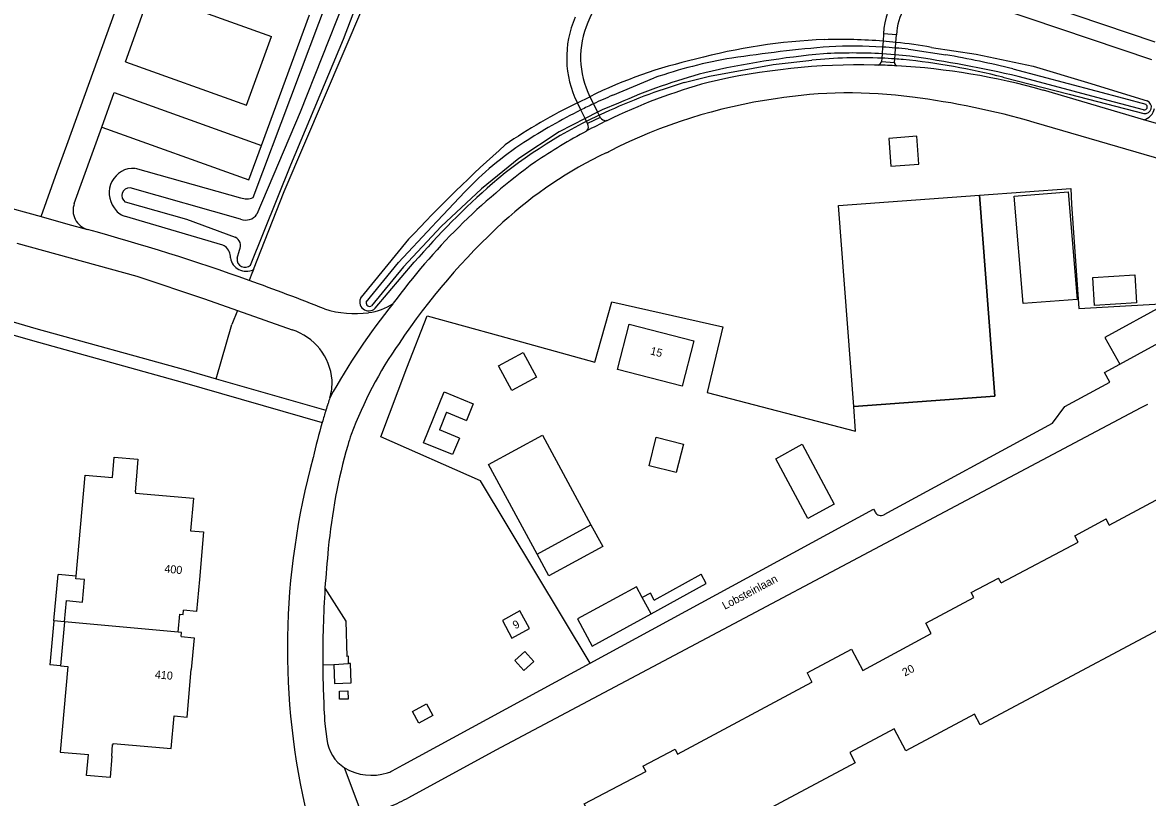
# Model space of a CAD drawing. Extents: x 194485 to 197793, y 468269 to 470822.
# Drawn here: x 197174.3 to 197343, y 469084.6 to 469200.8 of the extents above; entities that cross this region are included whole.
import ezdxf

# ---------------------------------------------------------------- set-up
doc = ezdxf.new("R2010")
doc.units = 0
for name, color, linetype in [('BGT grensvlak begroeid terreindeel', 7, 'Continuous'), ('BGT grensvlak begroeid terreindeel LR', 7, 'Continuous'), ('BGT grensvlak gebouwinstallatie plus 1', 7, 'Continuous'), ('BGT grensvlak onbegroeid terreindeel', 7, 'Continuous'), ('BGT grensvlak overbruggingsdeel plus 1', 7, 'Continuous'), ('BGT grensvlak overig bouwwerk uitbreiding populatie', 7, 'Continuous'), ('BGT grensvlak pand op maaiveld', 7, 'Continuous'), ('BGT grensvlak pand op maaiveld LR', 7, 'Continuous'), ('BGT grensvlak waterdeel', 7, 'Continuous'), ('BGT grensvlak wegdeel', 7, 'Continuous'), ('BGT tekst huisnummerreeks', 7, 'Continuous'), ('BGT tekst openbare ruimte label weg', 7, 'Continuous'), ('GEM grensvlak WOZ op maaiveld', 7, 'Continuous')]:
    doc.layers.add(name, color=color, linetype=linetype)

msp = doc.modelspace()

# ---------------------------------------------------------------- linework, layer by layer
at = {"layer": 'BGT grensvlak begroeid terreindeel'}
for p, q in [((197208.9, 469174.55), (197221.56, 469208.2)), ((197191.19, 469178.93), (197207.02, 469174.51)), ((197204.35, 469167.41), (197189.62, 469171.74)), ((197232.2, 469168.29), (197225.1, 469159.64)), ((197227.19, 469157.95), (197233.04, 469164.84)), ((197208.6, 469162.9), (197208.29, 469162.11)), ((197208.93, 469163.74), (197208.6, 469162.9))]:
    msp.add_line(p, q, dxfattribs=at)
for points in [[(197208.93, 469163.74), (197213.53, 469175.47), (197228.45, 469210.31), (197228.83, 469211.58)], [(197310.56, 469197.05), (197317.25, 469196.01), (197325.82, 469194.23), (197333.94, 469191.78), (197342.89, 469189.03)], [(197273.52, 469191.78), (197277.29, 469192.73), (197286.82, 469194.47), (197292.63, 469195.13)], [(197321.29, 469192.58), (197331.23, 469190.04), (197342.4, 469187.12)]]:
    msp.add_lwpolyline(points, dxfattribs=at)
for centre, radius, start, end in [((197297.89, 469111.17), 87.11, 92.2239, 105.0975), ((197296.91, 469119.43), 78.81, 85.3406, 91.7429), ((197296.5, 469114.62), 83.64, 83.9976, 85.331), ((197296.83, 469118.72), 79.53, 80.0576, 83.9267), ((197290.2, 469127.74), 69.17, 102.5269, 116.4728), ((197300.01, 469120.9), 74.6, 87.6117, 95.6765), ((197299.99, 469120.99), 74.51, 86.0998, 87.5961), ((197300.16, 469122.92), 72.57, 85.1151, 86.1286), ((197295.77, 469092.01), 103.76, 75.7594, 84.1495), ((197301.8, 469099.03), 96.97, 106.9561, 114.5048), ((197297.06, 469108.22), 89.72, 116.1655, 124.1534), ((197342.55, 469188.1), 0.989, 261.1409, 69.9677), ((197290.91, 469122.19), 71.38, 114.2601, 130.2788), ((197393.32, 469018.05), 220.3, 131.727, 137.0022), ((197190.98, 469175.25), 3.68, 86.7984, 217.4587), ((197327, 469083.22), 124.47, 131.3556, 139.0195), ((197207.9, 469177.18), 2.82, 251.8281, 290.6772), ((197190.62, 469174.56), 2.99, 211.1261, 250.3432), ((197204.07, 469166.45), 1, 50.6456, 73.5148), ((197203.33, 469165.55), 2.16, 358.7131, 50.7444), ((197207.86, 469165.89), 2.4, 189.2337, 296.2812), ((197226.23, 469158.91), 1.35, 146.9469, 315.0017)]:
    msp.add_arc(centre, radius, start, end, dxfattribs=at)
at = {"layer": 'BGT grensvlak begroeid terreindeel LR'}
for p in [(197206.53, 469157.64), (197203.37, 469147.39)]:
    msp.add_line(p, (197205.7, 469155.51), dxfattribs=at)
at = {"layer": 'BGT grensvlak gebouwinstallatie plus 1'}
for p, q in [((197179.04, 469111.13), (197179.67, 469118.08)), ((197182.35, 469117.83), (197179.67, 469118.08)), ((197269.03, 469114.23), (197276.03, 469118.1)), ((197276.81, 469116.7), (197276.03, 469118.1)), ((197268.58, 469112.15), (197276.81, 469116.7)), ((197268.45, 469115.28), (197267.23, 469114.6)), ((197269.03, 469114.23), (197268.45, 469115.28)), ((197179.04, 469111.13), (197178.44, 469104.53)), ((197180.63, 469110.98), (197179.04, 469111.13)), ((197180.03, 469104.38), (197178.44, 469104.53))]:
    msp.add_line(p, q, dxfattribs=at)
for points in [[(197304.47, 469179.23), (197308.66, 469179.54), (197308.36, 469183.73), (197304.17, 469183.42), (197304.47, 469179.23)], [(197251.38, 469147.62), (197247.68, 469145.62), (197245.68, 469149.31), (197249.37, 469151.31), (197251.38, 469147.62)], [(197268.24, 469134.36), (197269.33, 469138.63), (197273.4, 469137.59), (197272.31, 469133.32), (197268.24, 469134.36)], [(197259.52, 469125.49), (197261.29, 469122.24), (197253.23, 469117.87), (197251.46, 469121.12)]]:
    msp.add_lwpolyline(points, dxfattribs=at)
at = {"layer": 'BGT grensvlak onbegroeid terreindeel'}
for p, q in [((197320.06, 469144.78), (197317.79, 469174.89)), ((197298.91, 469143.23), (197320.06, 469144.78))]:
    msp.add_line(p, q, dxfattribs=at)
for points in [[(197298.91, 469143.23), (197296.64, 469173.34), (197317.79, 469174.89)], [(197317.79, 469174.89), (197331.46, 469175.89), (197331.58, 469173.57), (197332.68, 469157.92), (197348.45, 469158.8), (197350.1, 469155.35)], [(197259.43, 469104.78), (197242.97, 469132.07), (197228.02, 469138.69), (197231.93, 469149.05), (197234.98, 469156.8), (197245.86, 469153.81), (197260.12, 469149.9), (197262.67, 469158.91), (197279.32, 469155.17), (197276.94, 469145.32), (197299.19, 469139.54), (197298.91, 469143.23)], [(197221.83, 469100.57), (197223.11, 469100.6), (197223.13, 469099.38), (197221.85, 469099.36), (197221.83, 469100.57)]]:
    msp.add_lwpolyline(points, dxfattribs=at)
at = {"layer": 'BGT grensvlak overbruggingsdeel plus 1'}
for p, q in [((197303.39, 469199.1), (197303.31, 469197.98)), ((197305.33, 469198.95), (197303.39, 469199.1)), ((197305.25, 469197.8), (197305.33, 469198.95)), ((197303.24, 469197.09), (197303.17, 469196.1)), ((197303.31, 469197.98), (197303.24, 469197.09)), ((197305.11, 469195.94), (197305.18, 469196.96)), ((197305.18, 469196.96), (197305.25, 469197.8)), ((197303.12, 469195.43), (197303.08, 469194.95)), ((197303.08, 469194.95), (197305.02, 469194.81)), ((197303.17, 469196.1), (197303.12, 469195.43)), ((197305.02, 469194.81), (197305.06, 469195.33)), ((197305.06, 469195.33), (197305.11, 469195.94)), ((197257.5, 469188.74), (197259.37, 469189.66)), ((197259.37, 469189.66), (197259.9, 469188.58)), ((197258.02, 469187.68), (197257.5, 469188.74)), ((197259.9, 469188.58), (197260.5, 469187.34)), ((197258.65, 469186.39), (197258.02, 469187.68)), ((197259.02, 469185.64), (197258.65, 469186.39)), ((197260.89, 469186.56), (197259.02, 469185.64)), ((197260.5, 469187.34), (197260.89, 469186.56))]:
    msp.add_line(p, q, dxfattribs=at)
at = {"layer": 'BGT grensvlak overig bouwwerk uitbreiding populatie'}
for p, q in [((197237.89, 469142.36), (197236.81, 469139.72)), ((197237.89, 469142.36), (197240.88, 469141.15)), ((197239.81, 469138.5), (197236.81, 469139.72))]:
    msp.add_line(p, q, dxfattribs=at)
for points in [[(197239.81, 469138.5), (197238.8, 469136.03), (197234.43, 469137.81), (197237.52, 469145.41), (197241.89, 469143.63), (197240.88, 469141.15)], [(197249.46, 469103.68), (197250.95, 469105.02), (197249.61, 469106.51), (197248.12, 469105.17), (197249.46, 469103.68)], [(197235.83, 469096.93), (197233.72, 469095.78), (197232.77, 469097.54), (197234.87, 469098.68), (197235.83, 469096.93)]]:
    msp.add_lwpolyline(points, dxfattribs=at)
at = {"layer": 'BGT grensvlak pand op maaiveld'}
for p, q in [((197338.8, 469149.58), (197347.59, 469154.41)), ((197337.23, 469125.45), (197336.74, 469126.38)), ((197251.46, 469121.12), (197259.52, 469125.49)), ((197321.02, 469116.83), (197320.64, 469117.53)), ((197268.58, 469112.15), (197267.23, 469114.6)), ((197180.63, 469110.98), (197180.03, 469104.38)), ((197291.92, 469103.3), (197292.66, 469101.91)), ((197267.33, 469089.31), (197267.74, 469088.54))]:
    msp.add_line(p, q, dxfattribs=at)
for points in [[(197322.98, 469174.73), (197331.07, 469175.41), (197332.39, 469159.29), (197324.32, 469158.68), (197322.98, 469174.73)], [(197334.74, 469162.55), (197341.05, 469162.95), (197341.31, 469158.76), (197335, 469158.36), (197334.74, 469162.55)], [(197347.59, 469154.41), (197345.49, 469158.46), (197336.58, 469153.56), (197338.8, 469149.58)], [(197273.2, 469146.3), (197263.53, 469148.78), (197265.25, 469155.59)], [(197265.25, 469155.59), (197274.96, 469153.07), (197273.2, 469146.3)], [(197251.46, 469121.12), (197244.19, 469134.56), (197252.25, 469138.92), (197259.52, 469125.49)], [(197287.26, 469135.37), (197291.21, 469137.57), (197296, 469128.62), (197292.05, 469126.44), (197287.26, 469135.37)], [(197187.82, 469132.58), (197188.08, 469135.63), (197191.63, 469135.34), (197191.38, 469132.2)], [(197182.35, 469117.83), (197183.7, 469132.94), (197187.82, 469132.58)], [(197191.38, 469132.2), (197191.2, 469130.44), (197191.27, 469130.43), (197191.26, 469130.27), (197199.94, 469129.5), (197199.52, 469124.61), (197201.47, 469124.44), (197200.83, 469117.3)], [(197337.23, 469125.45), (197345.58, 469129.93), (197353.72, 469114.63), (197317.88, 469095.51), (197317.02, 469097.11), (197306.74, 469091.61), (197304.96, 469094.93), (197298.32, 469091.4), (197299.15, 469089.83), (197264.96, 469071.58), (197258.51, 469083.7), (197267.74, 469088.54)], [(197321.02, 469116.83), (197332.57, 469122.89), (197332.05, 469123.87), (197336.74, 469126.38)], [(197180.63, 469110.98), (197180.92, 469114.15), (197183.3, 469113.93), (197183.6, 469117.3), (197182.32, 469117.43), (197182.35, 469117.83)], [(197200.83, 469117.3), (197200.4, 469112.5), (197198.46, 469112.71)], [(197291.92, 469103.3), (197298.57, 469106.85), (197300.26, 469103.69), (197310.55, 469109.2), (197309.72, 469110.78), (197316.92, 469114.62), (197316.53, 469115.34), (197320.64, 469117.53)], [(197267.23, 469114.6), (197266.35, 469116.2), (197257.51, 469111.41)], [(197197.65, 469109.44), (197197.89, 469112.12), (197198.4, 469112.07), (197198.46, 469112.71)], [(197246.25, 469111.15), (197247.68, 469108.52), (197250.32, 469109.96), (197248.88, 469112.6), (197246.25, 469111.15)], [(197257.51, 469111.41), (197259.71, 469107.33), (197268.58, 469112.15)], [(197198.1, 469108.76), (197198.16, 469109.39), (197197.65, 469109.44)], [(197198.1, 469108.76), (197200.05, 469108.56), (197199.62, 469103.81)], [(197180.03, 469104.38), (197181.14, 469104.28), (197179.99, 469091.44), (197184.21, 469091.06)], [(197187.7, 469090.82), (197187.83, 469092.58), (197187.9, 469092.58), (197187.92, 469092.74), (197196.6, 469091.98), (197197.04, 469096.86), (197198.99, 469096.69), (197199.62, 469103.81)], [(197267.33, 469089.31), (197272.13, 469091.86), (197272.51, 469091.15), (197292.66, 469101.91)], [(197187.7, 469090.82), (197187.45, 469087.62), (197183.94, 469087.94), (197184.21, 469091.06)]]:
    msp.add_lwpolyline(points, dxfattribs=at)
at = {"layer": 'BGT grensvlak pand op maaiveld LR'}
msp.add_line((197197.65, 469109.44), (197180.63, 469110.98), dxfattribs=at)
at = {"layer": 'BGT grensvlak waterdeel'}
for p, q in [((197305.11, 469195.94), (197303.17, 469196.1)), ((197307.32, 469195.74), (197305.11, 469195.94)), ((197262.79, 469189.87), (197269.01, 469192.47)), ((197260.5, 469187.34), (197258.65, 469186.39)), ((197207.02, 469171.33), (197190.46, 469175.99)), ((197206.5, 469165.45), (197206.85, 469166.67))]:
    msp.add_line(p, q, dxfattribs=at)
for points in [[(197225.69, 469211.97), (197215.94, 469187.33), (197209.46, 469172.05)], [(197208.52, 469164.43), (197214.55, 469179.46), (197222.44, 469198.29), (197227.43, 469211.42)], [(197307.09, 469196.78), (197307.49, 469196.74), (197312.72, 469195.93)], [(197322.77, 469193.83), (197339.37, 469189.42), (197342.68, 469188.52)], [(197342.37, 469187.67), (197334.6, 469189.72), (197329.03, 469191.24), (197323.56, 469192.69)], [(197263.66, 469188.68), (197261.19, 469187.7), (197260.5, 469187.34)], [(197258.65, 469186.39), (197254.77, 469184.38), (197248.72, 469180.41), (197243.1, 469175.87), (197237.07, 469170.21), (197231.44, 469164.17), (197226.66, 469158.31)], [(197225.84, 469158.88), (197230.69, 469164.83), (197235.73, 469170.23), (197236.36, 469170.92), (197236.51, 469171.05), (197240.65, 469175.39)], [(197189.72, 469173.88), (197198.91, 469171.32), (197206.18, 469168.61)]]:
    msp.add_lwpolyline(points, dxfattribs=at)
for centre, radius, start, end in [((197314.27, 468970.94), 227.01, 94.8117, 98.5214), ((197298.65, 469117.38), 79.85, 86.7031, 92.4527), ((197298.72, 469118.61), 78.61, 85.2829, 86.7011), ((197298.62, 469116.73), 80.49, 83.9608, 85.3257), ((197292.19, 469126.07), 70.33, 99.4527, 109.2449), ((197306.93, 469060.73), 135.95, 95.2961, 102.891), ((197298.82, 469118.72), 77.49, 86.7844, 93.2809), ((197278.11, 468995.32), 202.54, 77.0328, 81.7087), ((197290.3, 469063.82), 134, 75.979, 80.3701), ((197297.52, 469113.3), 82.63, 104.6628, 114.1922), ((197295.23, 469112.95), 83.48, 112.8643, 115.0386), ((197293.12, 469117.2), 78.73, 114.9583, 116.4745), ((197342.45, 469188.12), 0.456, 260.6027, 59.7369), ((197295.61, 469112.05), 84.45, 116.4301, 123.1202), ((197275.62, 469142.63), 47.92, 123.0774, 136.8666), ((197190.35, 469174.84), 1.15, 84.5859, 237.0414), ((197207.8, 469173.15), 1.98, 246.6988, 326.4924), ((197205.6, 469167.33), 1.41, 332.1301, 65.6755), ((197207.68, 469165.27), 1.19, 171.2537, 314.9362), ((197226.38, 469158.79), 0.553, 170.068, 300.2381)]:
    msp.add_arc(centre, radius, start, end, dxfattribs=at)
at = {"layer": 'BGT grensvlak wegdeel'}
for p, q in [((197180.97, 469182.41), (197203.7, 469245.51)), ((197311.42, 469208.94), (197344.06, 469197.88)), ((197189.74, 469194.91), (197193.45, 469205.21)), ((197193.45, 469205.21), (197211.64, 469198.7)), ((197311.01, 469206.24), (197343.55, 469195.22)), ((197210.16, 469182.36), (197217.35, 469201.95)), ((197207.92, 469188.4), (197211.64, 469198.7)), ((197189.74, 469194.91), (197207.92, 469188.4)), ((197094.93, 469194.63), (197177.1, 469171.69)), ((197186.2, 469185.09), (197188.07, 469190.27)), ((197188.07, 469190.27), (197210.16, 469182.36)), ((197342.39, 469186.21), (197327.35, 469190.62)), ((197182.08, 469173.66), (197186.2, 469185.09)), ((197186.2, 469185.09), (197208.27, 469177.2)), ((197372.78, 469172.1), (197325.96, 469185.81)), ((197347.02, 469184.85), (197342.39, 469186.21)), ((197179.54, 469178.45), (197180.97, 469182.41)), ((197208.27, 469177.2), (197210.16, 469182.36)), ((197177.1, 469171.69), (197179.54, 469178.45)), ((197177.1, 469171.69), (197181.12, 469170.57)), ((197181.12, 469170.57), (197184.05, 469169.77)), ((197173.48, 469167.71), (197191.47, 469162.77)), ((197206.53, 469157.64), (197214.75, 469154.74)), ((197203.37, 469147.39), (197219.79, 469142.68)), ((197335.33, 469139.52), (197341.99, 469143.06)), ((197341.99, 469143.06), (197343, 469143.59)), ((197245.34, 469091.77), (197335.33, 469139.52)), ((197219.33, 469104.54), (197221.01, 469104.58)), ((197221.01, 469104.58), (197223.18, 469104.74)), ((197231.4, 469089.54), (197259.43, 469104.78)), ((197219.63, 469095.68), (197219.93, 469093.36)), ((197232.24, 469084.64), (197245.34, 469091.77)), ((197226.81, 469077.96), (197222.6, 469089.07)), ((197229.73, 469088.62), (197231.4, 469089.54))]:
    msp.add_line(p, q, dxfattribs=at)
for points in [[(197191.47, 469162.77), (197201.6, 469159.38), (197206.53, 469157.64)], [(197169.96, 469156.76), (197176.32, 469154.92), (197198.78, 469148.71), (197203.37, 469147.39)], [(197169.54, 469154.9), (197175.8, 469153.1), (197198.26, 469146.88), (197219.25, 469140.86)], [(197303.47, 469127.03), (197328.7, 469140.74), (197330.55, 469143.22), (197337.31, 469146.9), (197336.52, 469148.34), (197338.8, 469149.58)], [(197259.43, 469104.78), (197301.88, 469127.86), (197302.12, 469127.43)], [(197219.66, 469116), (197222.77, 469111.04), (197222.93, 469105.78)], [(197223.18, 469104.74), (197223.18, 469105.8), (197222.93, 469105.78)], [(197221.01, 469104.58), (197221.09, 469101.74), (197223.59, 469101.84), (197223.48, 469104.74), (197223.18, 469104.74)]]:
    msp.add_lwpolyline(points, dxfattribs=at)
for centre, radius, start, end in [((197418.17, 469130.48), 173.93, 152.2941, 156.1579), ((197313.98, 469198.78), 10.59, 142.2302, 178.3141), ((197314.45, 469198.51), 9.12, 124.9299, 177.2018), ((197270.96, 469195.51), 15.07, 156.2979, 206.6688), ((197271.05, 469195.53), 13.07, 156.2962, 206.6713), ((197302.31, 469195.15), 0.797, 288.6934, 345.3745), ((197305.54, 469194.78), 0.517, 176.7489, 252.63), ((197299.93, 469094), 100.43, 88.8044, 103.1383), ((197300.61, 469123.75), 70.67, 88.4105, 88.8517), ((197299.82, 469090.71), 103.73, 86.9253, 88.4837), ((197299.92, 469093.94), 100.49, 74.1599, 86.8808), ((197300.48, 469106.91), 88.05, 105.4001, 115.9764), ((197298.31, 469117.98), 72.24, 82.5169, 98.8614), ((197298.44, 469110.51), 79.64, 98.1298, 116.9553), ((197292.05, 469068.42), 122.19, 73.8864, 82.6339), ((197261.82, 469187.18), 1.12, 213.8734, 274.9317), ((197341.87, 469188.29), 2.15, 284.0261, 349.8974), ((197300.9, 469106.09), 88.98, 115.9872, 118.1809), ((197258.19, 469185.17), 0.956, 316.7639, 29.5746), ((197300.56, 469106.81), 88.18, 118.205, 124.0358), ((197288.68, 469124.58), 62.71, 115.3801, 132.4658), ((197252.19, 469201.54), 22.47, 295.3278, 296.87), ((197307.58, 469101.91), 96.22, 125.866, 143.832), ((197184.87, 469172.63), 2.97, 159.5613, 253.9566), ((197091.28, 468833.82), 348.53, 70.383, 74.5632), ((197314.19, 469096.8), 100.42, 132.502, 146.1816), ((197090.66, 468832.27), 350.19, 68.3937, 70.3723), ((197224.13, 469172.06), 14.91, 252.3459, 277.9728), ((197304.01, 469098.66), 95.37, 140.9944, 151.2547), ((197225.23, 469165.5), 8.26, 276.7377, 304.4388), ((197212.03, 469146.43), 8.74, 4.9882, 71.8801), ((197280.19, 469118.11), 60.33, 145.0191, 159.6999), ((197213.2, 469146.81), 7.54, 342.4317, 2.9264), ((197302.45, 469116.88), 86.59, 161.3794, 161.9579), ((197300.11, 469117.59), 84.14, 162.6538, 163.9477), ((197298.24, 469118.24), 82.17, 161.9501, 162.6988), ((197301.21, 469117.29), 85.29, 163.9624, 167.629), ((197307.22, 469113.54), 87.47, 164.1678, 174.4828), ((197244.21, 469131.4), 21.98, 159.6657, 164.1402), ((197321.9, 469106.92), 107.87, 164.5986, 193.5142), ((197302.99, 469127.9), 1, 208.5725, 298.4792), ((197376.46, 469105.91), 157.12, 174.139, 176.3178), ((197378.85, 469105.65), 159.52, 176.2814, 180.3986), ((197380.05, 469105.62), 160.72, 180.3848, 183.5455), ((197225.84, 469094.06), 5.95, 186.7549, 236.9599), ((197226.65, 469095.87), 7.91, 239.2248, 287.397), ((197227.81, 469092.16), 4.02, 287.3867, 298.4879), ((197214.98, 469116.99), 36.67, 293.1521, 298.0735)]:
    msp.add_arc(centre, radius, start, end, dxfattribs=at)
at = {"layer": 'GEM grensvlak WOZ op maaiveld'}
msp.add_lwpolyline([(197296.64, 469173.34), (197317.79, 469174.89), (197320.06, 469144.78), (197298.91, 469143.23), (197296.64, 469173.34)], dxfattribs=at)

# ---------------------------------------------------------------- texts
at = {"layer": 'BGT tekst huisnummerreeks'}
for s, rotation, p in [('15', 345.6, (197268.34, 469151.05)), ('400', 354.9, (197195.55, 469118.35)), ('9', 28.5, (197248.2, 469109.83)), ('410', 354.9, (197194.13, 469102.51)), ('20', 28, (197306.58, 469102.75))]:
    msp.add_text(s, height=1.2, rotation=rotation, dxfattribs=at).set_placement(p)
at = {"layer": 'BGT tekst openbare ruimte label weg'}
msp.add_text('Lobsteinlaan', height=1.2, rotation=28, dxfattribs=at).set_placement((197279.6, 469112.76))

doc.saveas('drawing.dxf')
